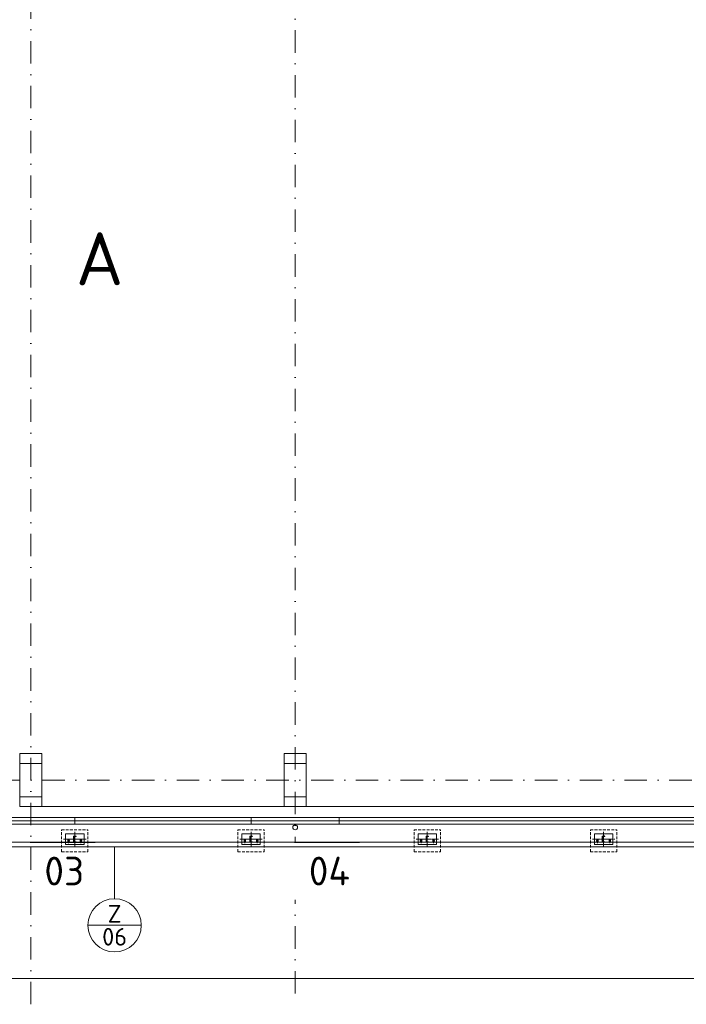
# Model space of a CAD drawing. Header units: millimetres. Extents: x -916886 to 3713765, y -2985421 to 1675785.
# Tile 265 of 656: x 23750 to 38877, y -5085 to 17247. Entities that reach past the tile are written whole.
import ezdxf
from ezdxf.enums import TextEntityAlignment as Align

# ---------------------------------------------------------------- set-up
doc = ezdxf.new("R2010")
doc.units = ezdxf.units.MM
for name, pattern in [('AM_DIN_G_W050', [13.75, 9.75, -1.5, 1, -1.5]), ('CENTERX2', [101.6, 63.5, -12.7, 12.7, -12.7]), ('DASHDOT', [25.4, 12.7, -6.35, 0, -6.35]), ('HIDDEN', [9.525, 6.35, -3.175])]:
    doc.linetypes.add(name, pattern=pattern)
doc.layers.get('Defpoints').update_dxf_attribs({"color": 8})
doc.layers.add('_____detaily', color=1, linetype='Continuous')
for name, color, linetype, lineweight in [('A99_N_kce-pohl', 1, 'Continuous', 9), ('A99_N_kce-rez-sil', 6, 'Continuous', 18), ('A99_N_kce-rez-ten', 1, 'Continuous', 9), ('A99_N_osy', 1, 'CENTERX2', 9), ('A99_N_sraf', 252, 'Continuous', 0), ('A99_N_txt-popis-200', 240, 'Continuous', 5), ('A99_N_znaceni 200', 5, 'Continuous', 5), ('A99_S_kce-pohl', 7, 'Continuous', 5), ('A99_S_sloupy', 7, 'Continuous', 5)]:
    doc.layers.add(name, color=color, linetype=linetype, lineweight=lineweight)
doc.styles.add('A99_popis', font='isocpeur.ttf')
doc.styles.add('ad_popis 100', font='isocpeur.ttf', dxfattribs={"height": 200})
doc.styles.add('Popis', font='arial.ttf')
doc.linetypes.add('IZOLACE', pattern='A,0.00254,-2.54,[134,ltypeshp.shx,S=2.54,R=0,X=-2.54,Y=0],-5.08,[134,ltypeshp.shx,S=2.54,R=180,X=2.54,Y=0],-2.54', length=10.16254)

# ---------------------------------------------------------------- blocks, each defined once
blk = doc.blocks.new('*U113')
for p, q in [((0, -140), (0, 0)), ((60, 0), (0, 0)), ((60, -3), (60, 0)), ((60, -140), (0, -140)), ((7, -119), (7, -21)), ((16, -11), (55, -8)), ((55, -132), (16, -129)), ((60, -140), (60, -137))]:
    blk.add_line(p, q)
for centre, radius, start, end in [((17, -21), 10, 94.5739, 180), ((17, -119), 10, 180, 265.4261), ((55, -3), 5, 274.5739, 0), ((55, -137), 5, 0, 85.4261)]:
    blk.add_arc(centre, radius, start, end)
at = {"layer": 'Defpoints', "color": 221, "style": 'Popis'}
blk.add_attdef('VELIKOST_PROFILU', text='', height=5, dxfattribs=at).set_placement((36, 12), align=Align.BOTTOM_LEFT)
blk = doc.blocks.new('*U20')
at = {"color": 0, "linetype": 'ByBlock'}
blk.add_line((-3.02, 0), (3.02, 0), dxfattribs=at)
blk.add_circle((0, 0), 3.02, dxfattribs=at)
at = {"color": 0, "linetype": 'ByBlock', "style": 'A99_popis'}
for tag, p in [('KATEGORIE', (0, 1.31)), ('PRVEK', (0, -1.3))]:
    blk.add_attdef(tag, text='', height=2, dxfattribs=at).set_placement(p, align=Align.MIDDLE_CENTER)

msp = doc.modelspace()

# ---------------------------------------------------------------- linework, layer by layer
at = {"layer": '_____detaily', "linetype": 'HIDDEN', "lineweight": 5, "ltscale": 10}
for points in [[(24700, -1127), (25300, -1127)], [(28700, -1127), (29300, -1127)], [(28700, -1627), (28700, -1127)], [(29300, -1627), (29300, -1127)], [(32700, -1127), (33300, -1127)], [(32700, -1627), (32700, -1127)], [(33300, -1627), (33300, -1127)], [(36700, -1127), (37300, -1127)], [(36700, -1627), (36700, -1127)], [(37300, -1627), (37300, -1127)], [(28700, -1627), (29300, -1627)], [(32700, -1627), (33300, -1627)], [(36700, -1627), (37300, -1627)]]:
    msp.add_lwpolyline(points, dxfattribs=at)
at = {"layer": '_____detaily', "linetype": 'Continuous', "lineweight": 5}
for points in [[(28790, -1340), (28790, -1460), (29210, -1460), (29210, -1220), (28790, -1220)], [(32790, -1340), (32790, -1460), (33210, -1460), (33210, -1220), (32790, -1220)], [(36790, -1340), (36790, -1460), (37210, -1460), (37210, -1220), (36790, -1220)]]:
    msp.add_lwpolyline(points, close=True, dxfattribs=at)
at = {"layer": '_____detaily', "linetype": 'AM_DIN_G_W050', "lineweight": 0, "ltscale": 2}
for points in [[(28860, -1431.4), (28860, -1328.9)], [(29000, -1507.5), (29000, -1172.5)], [(29140, -1431.4), (29140, -1328.9)], [(32860, -1431.4), (32860, -1328.9)], [(33000, -1507.5), (33000, -1172.5)], [(33140, -1431.4), (33140, -1328.9)], [(36860, -1431.4), (36860, -1328.9)], [(37000, -1507.5), (37000, -1172.5)], [(37140, -1431.4), (37140, -1328.9)], [(29255.5, -1340), (28744.5, -1340)], [(28832.5, -1380.2), (28887.5, -1380.2)], [(29167.5, -1380.2), (29112.5, -1380.2)], [(33255.5, -1340), (32744.5, -1340)], [(32832.5, -1380.2), (32887.5, -1380.2)], [(33167.5, -1380.2), (33112.5, -1380.2)], [(37255.5, -1340), (36744.5, -1340)], [(36832.5, -1380.2), (36887.5, -1380.2)], [(37167.5, -1380.2), (37112.5, -1380.2)]]:
    msp.add_lwpolyline(points, dxfattribs=at)
at = {"layer": '_____detaily', "linetype": 'Continuous', "lineweight": 0}
for points in [[(28844, -1391), (28844, -1369.1)], [(28876, -1391), (28876, -1369.1)], [(29124, -1391), (29124, -1369.1)], [(29156, -1391), (29156, -1369.1)], [(32844, -1391), (32844, -1369.1)], [(32876, -1391), (32876, -1369.1)], [(33124, -1391), (33124, -1369.1)], [(33156, -1391), (33156, -1369.1)], [(36844, -1391), (36844, -1369.1)], [(36876, -1391), (36876, -1369.1)], [(37124, -1391), (37124, -1369.1)], [(37156, -1391), (37156, -1369.1)]]:
    msp.add_lwpolyline(points, dxfattribs=at)
for centre, start, end in [((28860, -1369), 359.60769, 180.39231), ((28860, -1391.3), 178.90709, 1.09291), ((29140, -1369), 359.60769, 180.39231), ((29140, -1391.3), 178.90709, 1.09291), ((32860, -1369), 359.60769, 180.39231), ((32860, -1391.3), 178.90709, 1.09291), ((33140, -1369), 359.60769, 180.39231), ((33140, -1391.3), 178.90709, 1.09291), ((36860, -1369), 359.60769, 180.39231), ((36860, -1391.3), 178.90709, 1.09291), ((37140, -1369), 359.60769, 180.39231), ((37140, -1391.3), 178.90709, 1.09291)]:
    msp.add_arc(centre, 16, start, end, dxfattribs=at)
at = {"layer": 'A99_N_kce-rez-sil', "linetype": 'Continuous'}
for p, q in [((25000, -850), (25000, -1000)), ((29000, -850), (29000, -1000)), ((31000, -850), (31000, -1000))]:
    msp.add_line(p, q, dxfattribs=at)
for points in [[(23000, -850), (25000, -850)], [(25000, -850), (29000, -850)], [(29000, -850), (31000, -850)], [(41000, -850), (31000, -850)], [(23000, -1000), (25000, -1000)], [(25000, -1000), (29000, -1000)], [(29000, -1000), (31000, -1000)], [(41000, -1000), (31000, -1000)]]:
    msp.add_lwpolyline(points, dxfattribs=at)
at = {"layer": 'A99_N_kce-rez-sil', "linetype": 'Continuous', "lineweight": 15}
msp.add_circle((30000, -1070), 55, dxfattribs=at)
at = {"layer": 'A99_N_osy', "linetype": 'DASHDOT', "ltscale": 40}
for p, q in [((30000, 139955), (30000, -5085)), ((187349.6, 0), (-3600, 0))]:
    msp.add_line(p, q, dxfattribs=at)
at = {"layer": 'A99_N_sraf', "color": 1, "linetype": 'IZOLACE', "lineweight": 0, "ltscale": 6}
msp.add_lwpolyline([(138867.5, -922.5), (-630, -925)], dxfattribs=at)
at = {"layer": 'A99_N_znaceni 200'}
msp.add_lwpolyline([(25903.9, -2689.7), (25903.9, -1510)], dxfattribs=at)
at = {"layer": 'A99_S_kce-pohl'}
for p, q in [((24250, -600), (29750, -600)), ((30250, -600), (41750, -600))]:
    msp.add_line(p, q, dxfattribs=at)
at = {"layer": 'A99_S_sloupy', "linetype": 'Continuous', "ltscale": 2}
for points in [[(24250, -600), (23750, -600), (23750, 600), (24250, 600)], [(30250, -600), (29750, -600), (29750, 600), (30250, 600)]]:
    msp.add_lwpolyline(points, close=True, dxfattribs=at)
at = {"layer": 'A99_S_sloupy', "linetype": 'Continuous', "lineweight": 20, "ltscale": 2}
for points in [[(24250, 600), (23750, 600), (23750, 380), (24250, 380)], [(30250, 600), (29750, 600), (29750, 380), (30250, 380)], [(24250, -600), (23750, -600), (23750, -380), (24250, -380)], [(30250, -600), (29750, -600), (29750, -380), (30250, -380)]]:
    msp.add_lwpolyline(points, close=True, dxfattribs=at)

# ---------------------------------------------------------------- block references
at = {"layer": 'A99_N_kce-rez-ten', "lineweight": 0}
for p in [(28970, -1270), (32970, -1270), (36970, -1270)]:
    msp.add_blockref('*U113', p, dxfattribs=at).add_auto_attribs({'VELIKOST_PROFILU': 'U140'})

# ---------------------------------------------------------------- texts
at = {"layer": 'A99_N_txt-popis-200', "lineweight": 9, "ltscale": 5, "style": 'ad_popis 100'}
msp.add_text('HALA  A', height=1200, dxfattribs=at).set_placement((19435, 11225))
at = {"layer": 'A99_N_txt-popis-200', "lineweight": 0, "insert": (24310, -1737.5), "char_height": 650, "attachment_point": 1, "style": 'ad_popis 100', "bg_fill": 2}
msp.add_mtext_dynamic_manual_height_columns('03', width=832.5, gutter_width=1000, heights=[0], dxfattribs=at)

# ---------------------------------------------------------------- next in the draw order: linework, layer by layer
at = {"layer": '_____detaily', "linetype": 'HIDDEN', "lineweight": 5, "ltscale": 10}
for points in [[(24700, -1627), (24700, -1127)], [(25300, -1627), (25300, -1127)], [(24700, -1627), (25300, -1627)]]:
    msp.add_lwpolyline(points, dxfattribs=at)
at = {"layer": '_____detaily', "linetype": 'Continuous', "lineweight": 5}
msp.add_lwpolyline([(24790, -1340), (24790, -1460), (25210, -1460), (25210, -1220), (24790, -1220)], close=True, dxfattribs=at)
at = {"layer": '_____detaily', "linetype": 'AM_DIN_G_W050', "lineweight": 0, "ltscale": 2}
for points in [[(24860, -1431.4), (24860, -1328.9)], [(25000, -1507.5), (25000, -1172.5)], [(25140, -1431.4), (25140, -1328.9)], [(25255.5, -1340), (24744.5, -1340)], [(24832.5, -1380.2), (24887.5, -1380.2)], [(25167.5, -1380.2), (25112.5, -1380.2)]]:
    msp.add_lwpolyline(points, dxfattribs=at)
at = {"layer": '_____detaily', "linetype": 'Continuous', "lineweight": 0}
for points in [[(24844, -1391), (24844, -1369.1)], [(24876, -1391), (24876, -1369.1)], [(25124, -1391), (25124, -1369.1)], [(25156, -1391), (25156, -1369.1)]]:
    msp.add_lwpolyline(points, dxfattribs=at)
for centre, start, end in [((24860, -1369), 359.60769, 180.39231), ((24860, -1391.3), 178.90709, 1.09291), ((25140, -1369), 359.60769, 180.39231), ((25140, -1391.3), 178.90709, 1.09291)]:
    msp.add_arc(centre, 16, start, end, dxfattribs=at)
at = {"layer": 'A99_N_osy', "linetype": 'DASHDOT', "ltscale": 40}
msp.add_lwpolyline([(24000, -5085), (24000, 105200)], dxfattribs=at)

# ---------------------------------------------------------------- next in the draw order: block references
at = {"layer": 'A99_N_kce-rez-ten', "lineweight": 0}
msp.add_blockref('*U113', (24970, -1270), dxfattribs=at).add_auto_attribs({'VELIKOST_PROFILU': 'U140'})
at = {"layer": 'A99_N_znaceni 200', "xscale": 200, "yscale": 200, "zscale": 200}
msp.add_blockref('*U20', (25903.9, -3293.7), dxfattribs=at).add_auto_attribs({'KATEGORIE': 'Z', 'PRVEK': '06'})

# ---------------------------------------------------------------- next in the draw order: texts
at = {"layer": 'A99_N_txt-popis-200', "lineweight": 0, "insert": (30310, -1737.5), "char_height": 650, "attachment_point": 1, "style": 'ad_popis 100', "bg_fill": 2}
msp.add_mtext_dynamic_manual_height_columns('04', width=832.5, gutter_width=1000, heights=[0], dxfattribs=at)

# ---------------------------------------------------------------- next in the draw order: linework, layer by layer
at = {"layer": 'A99_N_kce-pohl', "linetype": 'Continuous', "lineweight": 5, "ltscale": 0.5}
for points in [[(-650, -1110), (-498.9, -1510), (63799.5, -1510)], [(-556.5, -1074.7), (-429.8, -1410), (63799.5, -1410)]]:
    msp.add_lwpolyline(points, dxfattribs=at)
at = {"layer": 'A99_S_kce-pohl', "linetype": 'Continuous', "lineweight": 0, "ltscale": 0.5}
msp.add_lwpolyline([(-650, -1000), (-650, -4500), (64000, -4500)], dxfattribs=at)

doc.saveas('drawing.dxf')
